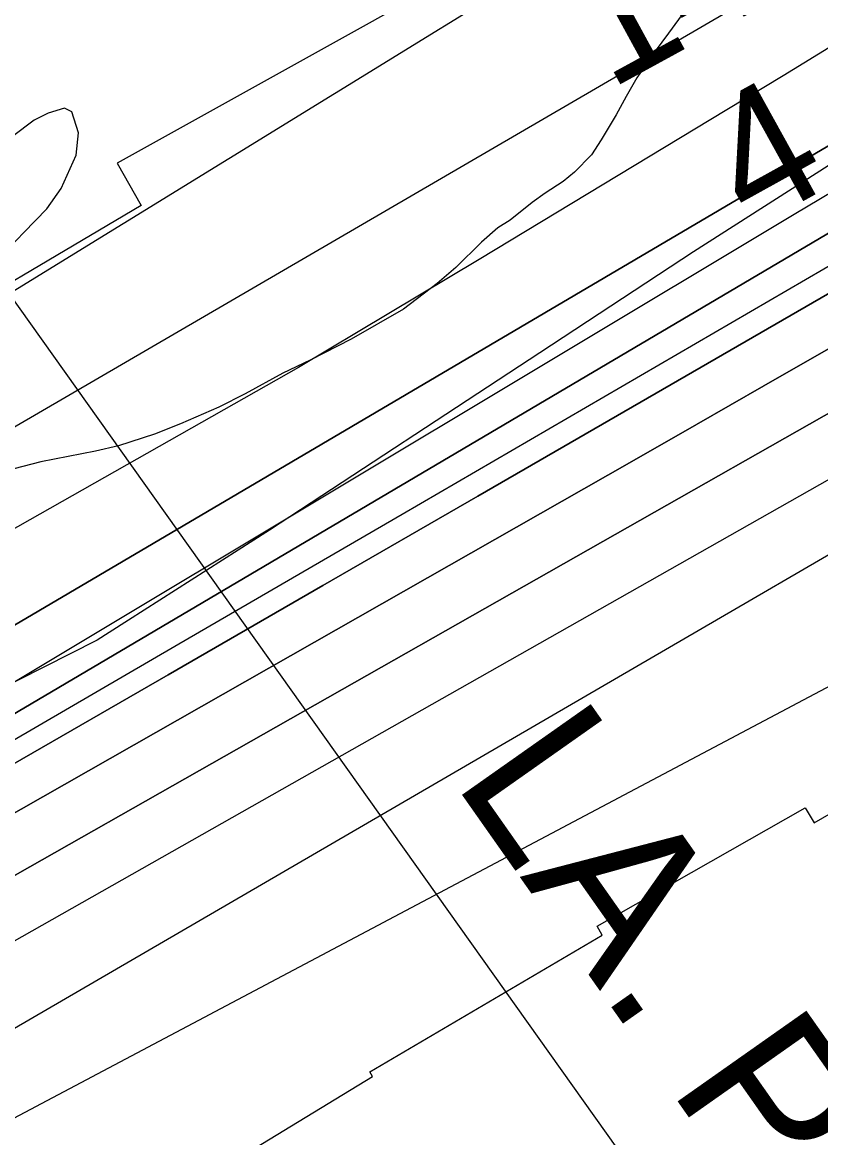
# Model space of a CAD drawing. Extents: x 3477039 to 3515015, y 546746 to 572297.
# Drawn here: x 3489650 to 3490071, y 563633 to 564220 of the extents above; entities that cross this region are included whole.
import ezdxf

# ---------------------------------------------------------------- set-up
doc = ezdxf.new("R2010")
doc.units = 0
for name, color, linetype in [('V-RIVR-EDGE', 7, 'Continuous'), ('V-RIVR-RANG', 7, 'Continuous'), ('V-RRAP-RVMT', 7, 'Continuous'), ('V-SITE-VEGE', 7, 'Continuous'), ('V-TOPO-DPTH', 7, 'Continuous'), ('V-TOPO-MAJR', 7, 'Continuous'), ('V-TOPO-MINR', 7, 'Continuous'), ('V-TOPO-WATR', 7, 'Continuous'), ('V-UTIL-IDEN', 7, 'Continuous'), ('V-UTIL-LINE', 7, 'Continuous')]:
    doc.layers.add(name, color=color, linetype=linetype)

msp = doc.modelspace()

# ---------------------------------------------------------------- linework, layer by layer
at = {"layer": 'V-RIVR-EDGE'}
msp.add_lwpolyline([(3490176.56, 564209.77), (3490003.5, 564099.29), (3489922.49, 564046.19), (3489780.11, 563952.79), (3489689.28, 563894.81), (3489619.34, 563859.44), (3489548.16, 563817.95), (3489472.11, 563788.12), (3489277.57, 563666.67), (3489246.3, 563656.94), (3489226.1, 563666.18), (3489202.2, 563661.95), (3489159.2, 563620.39), (3489118.08, 563589.86), (3489062.84, 563555.07)], dxfattribs=at)
at = {"layer": 'V-RRAP-RVMT'}
for points in [[(3489971.42, 564297.11), (3489699.77, 564145.98), (3489712.38, 564123.75), (3489583.57, 564047.57), (3489604.62, 564011.66), (3489487.07, 563938.2), (3489481.33, 563946.49), (3489346.01, 563862.59), (3489350.49, 563855.59), (3489229.47, 563778.83), (3489336.5, 563610.82), (3489239.18, 563549.69), (3489242.97, 563543.97), (3489136.77, 563477.4), (3489128.88, 563488.9), (3489004.86, 563409.89), (3489015.27, 563393.57), (3488785.52, 563248.49), (3488779.2, 563257.82), (3488641.81, 563170.66), (3488644.41, 563166.48), (3488524.06, 563091.16), (3488527.59, 563085.59), (3488415.47, 563015.6)], [(3488912.28, 563026.76), (3489150.43, 563178.77), (3489162.84, 563160.19), (3489280.08, 563236.42), (3489258.53, 563270.6), (3489376.99, 563347.02), (3489365.05, 563366.2), (3489466, 563432.39), (3489460.25, 563441.71), (3489569.1, 563511.63), (3489571.98, 563507.68), (3489694.53, 563587.6), (3489698.29, 563582.14), (3489834.38, 563664.95), (3489832.96, 563667.38), (3489955.32, 563739.39), (3489952.7, 563744.12), (3490062.42, 563806.58), (3490067.1, 563798.55), (3490201.79, 563876.16)]]:
    msp.add_lwpolyline(points, dxfattribs=at)
at = {"layer": 'V-SITE-VEGE'}
for points in [[(3490000.92, 564228.96), (3489990.36, 564214.43), (3489983.39, 564205.05), (3489973.76, 564191.07), (3489968.08, 564181.11), (3489962.77, 564171.53), (3489954.83, 564158.26), (3489949.72, 564150.35), (3489940.9, 564141.36), (3489934.9, 564136.42), (3489925.37, 564130.22), (3489918.45, 564125.3), (3489906.83, 564115.97), (3489900.48, 564111.96), (3489891.86, 564104.45), (3489878.34, 564091.07), (3489868.41, 564082.65), (3489850.63, 564069.13), (3489823.17, 564053.31), (3489801.52, 564042.25), (3489787.15, 564035.37), (3489767.17, 564024.47), (3489753.36, 564017.58)], [(3489643.22, 564101.81), (3489650.54, 564109.51), (3489662.75, 564121.98), (3489670.29, 564132.66), (3489678.11, 564150.19), (3489679.36, 564162.05), (3489675.96, 564173.04), (3489672.09, 564174.94), (3489663.34, 564172.44), (3489656.06, 564168.63), (3489644.64, 564160.04)], [(3489753.36, 564017.58), (3489733.22, 564008.73), (3489719.43, 564003.32), (3489700.43, 563997.24), (3489688.34, 563994.41), (3489659.52, 563988.81), (3489630.3, 563981.18)]]:
    msp.add_lwpolyline(points, dxfattribs=at)
at = {"layer": 'V-TOPO-DPTH'}
for points in [[(3491647.46, 565051.7), (3491286.73, 564888.45), (3491279.05, 564884.88), (3491271.41, 564881.2), (3491263.85, 564877.38), (3491256.33, 564873.45), (3490318.85, 564306.06), (3490284.86, 564284.26), (3490254.6, 564265.02), (3490224.24, 564245.93), (3490193.73, 564227.09), (3490163.12, 564208.4), (3490113.25, 564178.24), (3490107.5, 564174.76), (3490101.74, 564171.28), (3490095.99, 564167.8), (3490090.23, 564164.32), (3489153.52, 563613.15), (3489118.61, 563594.73), (3489083.32, 563577.04), (3489047.78, 563559.83), (3488100.82, 563061.66)], [(3488100.82, 563061.66), (3489047.78, 563559.83), (3489083.32, 563577.04), (3489118.61, 563594.73), (3489153.52, 563613.15), (3490090.23, 564164.32), (3490095.99, 564167.8), (3490101.74, 564171.28), (3490107.5, 564174.76), (3490113.25, 564178.24), (3490163.12, 564208.4), (3490193.73, 564227.09), (3490224.24, 564245.93), (3490254.6, 564265.02), (3490284.86, 564284.26), (3490318.85, 564306.06), (3491256.33, 564873.45), (3491263.85, 564877.38), (3491271.41, 564881.2), (3491279.05, 564884.88), (3491286.73, 564888.45), (3491647.46, 565051.7)], [(3490081.64, 564261.18), (3490070.54, 564254.66), (3490059.45, 564248.14), (3490048.34, 564241.64), (3490037.23, 564235.14), (3489311.1, 563812.44), (3489231, 563766.58), (3489143.7, 563716.76), (3489107.16, 563695.97), (3489070.59, 563675.24), (3489033.97, 563654.6), (3488997.31, 563634.02), (3488687.95, 563460.85), (3488580.74, 563400.73), (3488473.59, 563340.49)], [(3490080.61, 564112.68), (3489582.34, 563818.86), (3489508.62, 563775.49), (3489434.82, 563732.23), (3489360.93, 563689.14), (3489286.98, 563646.15), (3489154.24, 563569.17), (3489146.59, 563564.79), (3489138.91, 563560.46), (3489131.19, 563556.21), (3489123.44, 563552.01), (3489042.82, 563508.88), (3488946.2, 563458.32), (3488897.52, 563433.76), (3488848.66, 563409.55), (3488544.18, 563260.77), (3488487.59, 563233.25)], [(3488487.59, 563233.25), (3488544.18, 563260.77), (3488848.66, 563409.55), (3488897.52, 563433.76), (3488946.2, 563458.32), (3489042.82, 563508.88), (3489123.44, 563552.01), (3489131.19, 563556.21), (3489138.91, 563560.46), (3489146.59, 563564.79), (3489154.24, 563569.17), (3489286.98, 563646.15), (3489360.93, 563689.14), (3489434.82, 563732.23), (3489508.62, 563775.49), (3489582.34, 563818.86), (3490080.61, 564112.68)], [(3488167.36, 563021.76), (3488533.25, 563215.02), (3488636.04, 563269.45), (3488738.74, 563324.03), (3488841.33, 563378.84), (3488943.84, 563433.8), (3489116.41, 563526.55), (3489132.54, 563535.31), (3489148.62, 563544.16), (3489164.62, 563553.16), (3489180.56, 563562.24), (3489645.05, 563829.54), (3489726.65, 563876.53), (3489808.24, 563923.54), (3489889.81, 563970.59), (3489971.36, 564017.66), (3490118.25, 564102.48)], [(3488167.36, 563021.76), (3488533.25, 563215.02), (3488636.04, 563269.45), (3488738.74, 563324.03), (3488841.33, 563378.84), (3488943.84, 563433.8), (3489116.41, 563526.55), (3489132.54, 563535.31), (3489148.62, 563544.16), (3489164.62, 563553.16), (3489180.56, 563562.24), (3489645.05, 563829.54), (3489726.65, 563876.53), (3489808.24, 563923.54), (3489889.81, 563970.59), (3489971.36, 564017.66), (3490118.25, 564102.48)], [(3490075.96, 564048.97), (3490040.57, 564028.7), (3490005.17, 564008.46), (3489969.74, 563988.25), (3489934.3, 563968.06), (3489208.01, 563554.86), (3489183.4, 563540.96), (3489158.73, 563527.18), (3489133.97, 563513.56), (3489109.14, 563500.04), (3488703.92, 563281.19), (3488608.24, 563229.14), (3488512.78, 563176.7), (3488417.65, 563123.67)], [(3488417.65, 563123.67), (3488512.78, 563176.7), (3488608.24, 563229.14), (3488703.92, 563281.19), (3489109.14, 563500.04), (3489133.97, 563513.56), (3489158.73, 563527.18), (3489183.4, 563540.96), (3489208.01, 563554.86), (3489934.3, 563968.06), (3489969.74, 563988.25), (3490005.17, 564008.46), (3490040.57, 564028.7), (3490075.96, 564048.97)], [(3490106.07, 564032.07), (3489612.21, 563751.87), (3489538.98, 563710.45), (3489465.68, 563669.16), (3489392.26, 563628.07), (3489318.77, 563587.12), (3489242.96, 563545.01), (3489207.27, 563525.28), (3489171.54, 563505.66), (3489135.72, 563486.19), (3489099.84, 563466.81), (3488324.49, 563050.23)], [(3488324.49, 563050.23), (3489099.84, 563466.81), (3489135.72, 563486.19), (3489171.54, 563505.66), (3489207.27, 563525.28), (3489242.96, 563545.01), (3489318.77, 563587.12), (3489392.26, 563628.07), (3489465.68, 563669.16), (3489538.98, 563710.45), (3489612.21, 563751.87), (3490106.07, 564032.07)]]:
    msp.add_lwpolyline(points, dxfattribs=at)
at = {"layer": 'V-TOPO-MAJR'}
msp.add_lwpolyline([(3490117.39, 564003.52), (3489628.31, 563726.7), (3489555.1, 563684.98), (3489482.04, 563642.99), (3489409.22, 563600.58), (3489336.57, 563557.89), (3489260.1, 563512.67), (3489225.89, 563492.23), (3489191.81, 563471.59), (3489157.92, 563450.64), (3489124.15, 563429.48), (3488386.68, 562962.7)], dxfattribs=at)
at = {"layer": 'V-TOPO-MINR'}
for points in [[(3491044.19, 564849.29), (3490066.31, 564334.79), (3490045.31, 564323.4), (3490024.52, 564311.68), (3490004.02, 564299.45), (3489983.71, 564286.87), (3489083.37, 563733.26), (3489065.87, 563722.92), (3489048.3, 563712.68), (3489030.64, 563702.62), (3489012.91, 563692.68), (3488751.99, 563548), (3488629.93, 563479.9), (3488508.11, 563411.39), (3488386.64, 563342.25)], [(3490081.64, 564261.18), (3490070.54, 564254.66), (3490059.45, 564248.14), (3490048.34, 564241.64), (3490037.23, 564235.14), (3489311.1, 563812.44), (3489231, 563766.58), (3489143.7, 563716.76), (3489107.16, 563695.97), (3489070.59, 563675.24), (3489033.97, 563654.6), (3488997.31, 563634.02), (3488687.95, 563460.85), (3488580.74, 563400.73), (3488473.59, 563340.49)], [(3490080.38, 564210.09), (3490050.77, 564192.07), (3490021.14, 564174.11), (3489890.59, 564095.26), (3489795.37, 564038.4), (3489113.51, 563652.11), (3489102.55, 563646.03), (3489091.56, 563640.01), (3489080.53, 563634.08), (3489069.46, 563628.2), (3488965.24, 563573.38), (3488902.2, 563539.85), (3488714.51, 563436.61), (3488109.1, 563094.41)], [(3490084.39, 564135.59), (3490056.57, 564118.94), (3489298.81, 563665.01), (3489265.98, 563645.53), (3489233.07, 563626.19), (3489200.11, 563606.92), (3489141.1, 563572.6), (3489137.6, 563570.58), (3489134.07, 563568.59), (3489130.53, 563566.64), (3489126.97, 563564.71), (3489089.97, 563544.91), (3489067.84, 563533.25), (3488945.47, 563472.99), (3488895.22, 563448.99), (3488844.87, 563425.2), (3488794.37, 563401.72), (3488743.77, 563378.44), (3488097.53, 563047.93)], [(3490080.61, 564112.68), (3489582.34, 563818.86), (3489508.62, 563775.49), (3489434.82, 563732.23), (3489360.93, 563689.14), (3489286.98, 563646.15), (3489154.24, 563569.17), (3489146.59, 563564.79), (3489138.91, 563560.46), (3489131.19, 563556.21), (3489123.44, 563552.01), (3489042.82, 563508.88), (3488946.2, 563458.32), (3488897.52, 563433.76), (3488848.66, 563409.55), (3488544.18, 563260.77), (3488487.59, 563233.25)], [(3490101.3, 564107.14), (3489849.94, 563960.96), (3489732.36, 563892.65), (3489614.75, 563824.41), (3489497.07, 563756.26), (3489379.35, 563688.19), (3489167.39, 563565.72), (3489155.6, 563558.98), (3489143.76, 563552.32), (3489131.86, 563545.77), (3489119.91, 563539.3), (3488994.73, 563472.24), (3488920.01, 563432.57), (3488845.11, 563393.27), (3488769.91, 563354.52), (3488694.52, 563316.15), (3488116.91, 563024.55)], [(3490118.25, 564102.48), (3489971.36, 564017.66), (3489889.81, 563970.59), (3489808.24, 563923.54), (3489726.65, 563876.53), (3489645.05, 563829.54), (3489180.56, 563562.24), (3489164.62, 563553.16), (3489148.62, 563544.16), (3489132.54, 563535.31), (3489116.41, 563526.55), (3488943.84, 563433.8), (3488841.33, 563378.84), (3488738.74, 563324.03), (3488636.04, 563269.45), (3488533.25, 563215.02), (3488167.36, 563021.76)], [(3490075.96, 564048.97), (3490040.57, 564028.7), (3490005.17, 564008.46), (3489969.74, 563988.25), (3489934.3, 563968.06), (3489208.01, 563554.86), (3489183.4, 563540.96), (3489158.73, 563527.18), (3489133.97, 563513.56), (3489109.14, 563500.04), (3488703.92, 563281.19), (3488608.24, 563229.14), (3488512.78, 563176.7), (3488417.65, 563123.67)], [(3490106.07, 564032.07), (3489612.21, 563751.87), (3489538.98, 563710.45), (3489465.68, 563669.16), (3489392.26, 563628.07), (3489318.77, 563587.12), (3489242.96, 563545.01), (3489207.27, 563525.28), (3489171.54, 563505.66), (3489135.72, 563486.19), (3489099.84, 563466.81), (3488324.49, 563050.23)], [(3490184.57, 564003.48), (3489246.45, 563458.32), (3489229.13, 563448.15), (3489211.88, 563437.87), (3489194.72, 563427.42), (3489177.63, 563416.87), (3488973.27, 563289.35), (3488854.42, 563214.39), (3488736.06, 563138.66), (3488618.44, 563061.79), (3488501.32, 562984.15)], [(3490164.79, 563917.91), (3489547.44, 563591.23), (3489493.5, 563562.4), (3489439.71, 563533.28), (3489386.17, 563503.71), (3489332.79, 563473.85), (3489236.47, 563419.45), (3489231.39, 563416.54), (3489226.34, 563413.57), (3489221.32, 563410.54), (3489216.34, 563407.46), (3489159.46, 563371.74), (3489126.19, 563350.56), (3489093.11, 563329.1), (3489060.3, 563307.22), (3489027.68, 563285.06), (3488828.22, 563147.73), (3488779.37, 563113.15), (3488731.14, 563077.73), (3488405.9, 562676.58)]]:
    msp.add_lwpolyline(points, dxfattribs=at)
at = {"layer": 'V-TOPO-WATR'}
msp.add_lwpolyline([(3491647.46, 565051.7), (3491286.73, 564888.45), (3491279.05, 564884.88), (3491271.41, 564881.2), (3491263.85, 564877.38), (3491256.33, 564873.45), (3490318.85, 564306.06), (3490284.86, 564284.26), (3490254.6, 564265.02), (3490224.24, 564245.93), (3490193.73, 564227.09), (3490163.12, 564208.4), (3490113.25, 564178.24), (3490107.5, 564174.76), (3490101.74, 564171.28), (3490095.99, 564167.8), (3490090.23, 564164.32), (3489153.52, 563613.15), (3489118.61, 563594.73), (3489083.32, 563577.04), (3489047.78, 563559.83), (3488100.82, 563061.66)], dxfattribs=at)
at = {"layer": 'V-UTIL-LINE'}
msp.add_lwpolyline([(3489440.05, 564362.01), (3491200.06, 561889.44)], dxfattribs=at)

# ---------------------------------------------------------------- texts
at = {"layer": 'V-RIVR-RANG'}
for s, rotation, p in [('14.5', 28.67833, (3489958.99, 564184.32)), ('4.0', 28.96156, (3490034.16, 564110.96))]:
    msp.add_text(s, height=67, rotation=rotation, dxfattribs=at).set_placement(p)
at = {"layer": 'V-UTIL-IDEN'}
msp.add_text('LA. POWER & LIGHT CO.', height=82.9998, rotation=305.14111, dxfattribs=at).set_placement((3489876.29, 563820.79))

doc.saveas('drawing.dxf')
